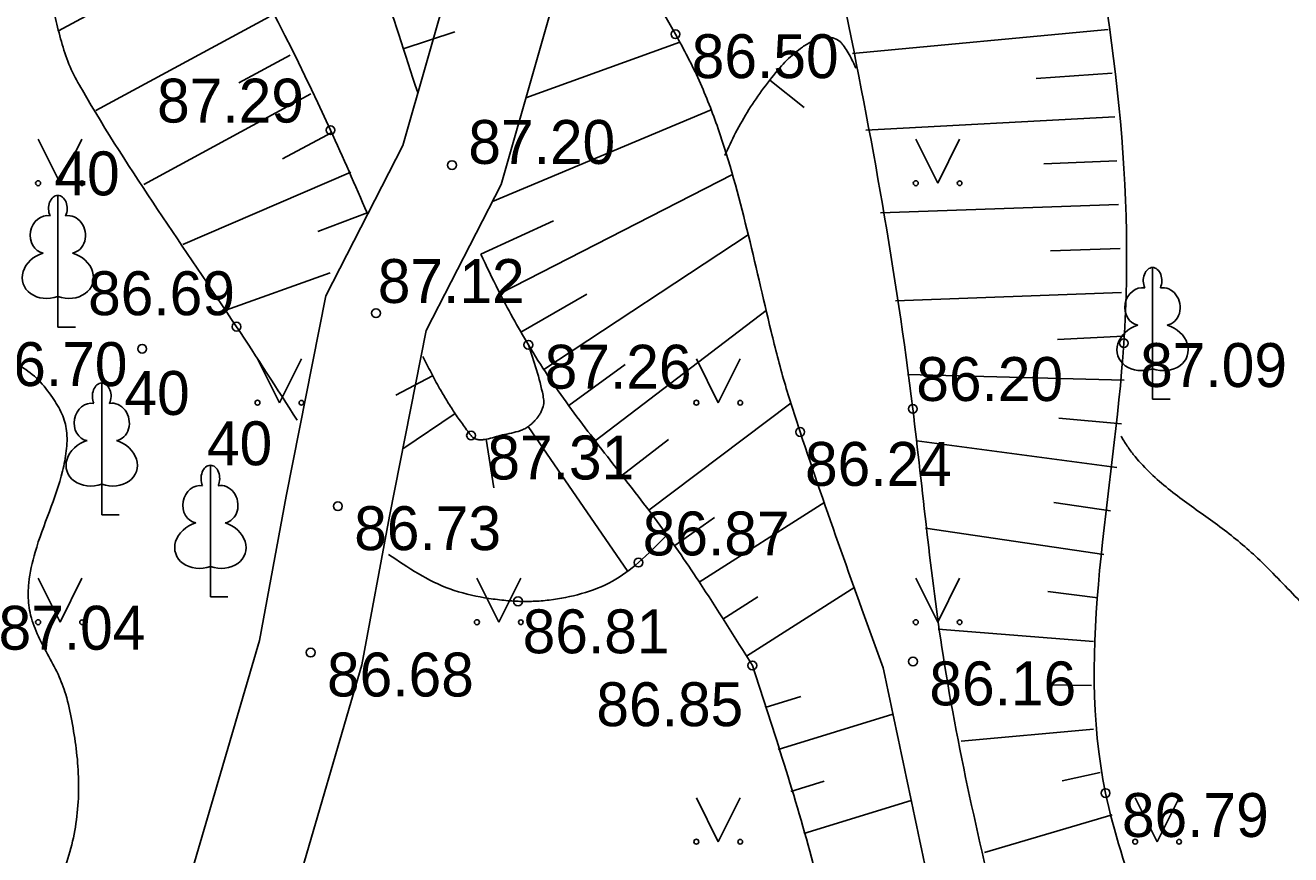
# Model space of a CAD drawing. Extents: x 576692 to 577659, y 273254 to 273799.
# Drawn here: x 577587.1 to 577601.52, y 273474.85 to 273484.3 of the extents above; entities that cross this region are included whole.
import ezdxf

# ---------------------------------------------------------------- set-up
doc = ezdxf.new("R2010")
doc.units = 0
for name, color, linetype in [('APGR_SARK_####_####_#', 7, 'Continuous'), ('ELEK_ELEM_####_####_#', 7, 'Continuous'), ('GAZE_ELEM_####_####_#', 7, 'Continuous'), ('GEOD_SITP_####_TKST_#', 7, 'Continuous'), ('HIDT_REZV_####_TKST_#', 7, 'Continuous'), ('LKAN_ELEM_PAST_TKST_#', 7, 'Continuous'), ('RELJ_ELEM_####_####_#', 7, 'Continuous'), ('SAKT_ELEM_####_####_#', 7, 'Continuous')]:
    doc.layers.add(name, color=color, linetype=linetype)

msp = doc.modelspace()

# ---------------------------------------------------------------- linework, layer by layer
at = {"layer": 'ELEK_ELEM_####_####_#'}
for points in [[(577600.622, 273501.731), (577597.416, 273497.365), (577596.129, 273495.476), (577594.797, 273493.557), (577593.742, 273491.599), (577593.194, 273489.97), (577592.762, 273487.915), (577592.513, 273486.806), (577591.405, 273482.929), (577590.528, 273481.219), (577590.077, 273478.934), (577589.772, 273477.293), (577589.014, 273474.704), (577588.262, 273472.427), (577586.485, 273465.547), (577584.894, 273459.714), (577584.379, 273456.672), (577583.717, 273453.523), (577581.747, 273447.743), (577579.42, 273441.804), (577576.812, 273435.82), (577574.685, 273431.908), (577572.521, 273429.29), (577568.683, 273425.494)], [(577601.89, 273500.332), (577600.223, 273499.16), (577598.396, 273496.671), (577597.117, 273494.796), (577595.821, 273492.929), (577594.846, 273491.119), (577594.354, 273489.654), (577593.934, 273487.661), (577593.677, 273486.51), (577592.527, 273482.485), (577591.672, 273480.821), (577591.255, 273478.708), (577590.94, 273477.015), (577590.16, 273474.348), (577589.414, 273472.089), (577587.645, 273465.239), (577586.068, 273459.456), (577585.559, 273456.448), (577584.877, 273453.205), (577582.875, 273447.331), (577580.53, 273441.346), (577577.892, 273435.292), (577575.683, 273431.232), (577573.407, 273428.48)]]:
    msp.add_lwpolyline(points, dxfattribs=at)
at = {"layer": 'GAZE_ELEM_####_####_#'}
for p, q in [((577589.408, 273485.276), (577587.482, 273484.235)), ((577589.884, 273484.396), (577587.906, 273483.327)), ((577599.444, 273484.252), (577596.528, 273483.978)), ((577591.409, 273484.03), (577591.999, 273484.225)), ((577592.809, 273483.473), (577594.563, 273484.107)), ((577590.121, 273483.957), (577589.539, 273483.642)), ((577599.486, 273483.754), (577598.621, 273483.692)), ((577590.359, 273483.517), (577588.454, 273482.487)), ((577592.427, 273482.291), (577594.919, 273483.337)), ((577599.517, 273483.255), (577596.68, 273483.103)), ((577590.597, 273483.077), (577590.034, 273482.777)), ((577599.541, 273482.756), (577598.708, 273482.721)), ((577590.813, 273482.626), (577588.9, 273481.803)), ((577592.513, 273481.244), (577595.163, 273482.599)), ((577599.561, 273482.256), (577596.847, 273482.161)), ((577590.999, 273482.162), (577590.437, 273481.95)), ((577592.294, 273481.693), (577593.121, 273482.073)), ((577593.013, 273480.378), (577595.342, 273481.912)), ((577599.578, 273481.756), (577598.785, 273481.729)), ((577590.579, 273481.48), (577589.389, 273481.053)), ((577592.751, 273480.804), (577593.503, 273481.238)), ((577599.596, 273481.257), (577597.021, 273481.159)), ((577593.596, 273479.567), (577595.545, 273481.051)), ((577592.842, 273480.64), (577592.843, 273480.641)), ((577599.617, 273480.757), (577598.864, 273480.721)), ((577593.297, 273479.967), (577593.938, 273480.434)), ((577591.745, 273480.308), (577591.327, 273480.086)), ((577599.625, 273480.257), (577597.157, 273480.32)), ((577592.98, 273480.16), (577592.981, 273480.16)), ((577594.208, 273478.775), (577595.825, 273479.995)), ((577592.001, 273479.879), (577591.407, 273479.474)), ((577599.596, 273479.758), (577598.88, 273479.823)), ((577592.832, 273479.728), (577593.97, 273478.077)), ((577592.356, 273479.584), (577592.443, 273479.031)), ((577593.902, 273479.171), (577594.433, 273479.583)), ((577599.54, 273479.261), (577597.263, 273479.566)), ((577594.783, 273477.958), (577596.214, 273478.868)), ((577599.469, 273478.767), (577598.822, 273478.863)), ((577594.504, 273478.372), (577594.957, 273478.691)), ((577599.394, 273478.272), (577597.362, 273478.571)), ((577595.32, 273477.114), (577596.554, 273477.899)), ((577595.052, 273477.536), (577595.451, 273477.79)), ((577599.326, 273477.777), (577598.754, 273477.848)), ((577599.275, 273477.28), (577597.505, 273477.42)), ((577595.388, 273477.007), (577595.389, 273477.007)), ((577599.254, 273476.78), (577598.767, 273476.785)), ((577595.535, 273476.529), (577595.94, 273476.653)), ((577595.681, 273476.051), (577596.988, 273476.452)), ((577599.276, 273476.281), (577597.768, 273476.144)), ((577599.353, 273475.787), (577598.92, 273475.693)), ((577595.828, 273475.573), (577596.207, 273475.689)), ((577595.975, 273475.095), (577597.196, 273475.47)), ((577599.486, 273475.305), (577598.035, 273474.879))]:
    msp.add_line(p, q, dxfattribs=at)
for points in [[(577597.299, 273492.983), (577599.073, 273486.405), (577599.621, 273480.679), (577599.413, 273475.554), (577599.799, 273474.241)], [(577589.792, 273491.838), (577590.377, 273487.581), (577590.51, 273486.887), (577590.698, 273486.204), (577590.917, 273485.528), (577591.142, 273484.852), (577591.575, 273483.533)], [(577587.981, 273487.915), (577590.582, 273483.105), (577590.999, 273482.162)], [(577592.294, 273481.693), (577592.493, 273481.281), (577592.659, 273480.968), (577592.836, 273480.66), (577593.298, 273479.966), (577593.8, 273479.304), (577594.305, 273478.646), (577594.778, 273477.966), (577595.388, 273477.007)], [(577591.635, 273480.525), (577591.727, 273480.343), (577591.775, 273480.252), (577591.825, 273480.163), (577591.906, 273480.026), (577591.992, 273479.891), (577592.085, 273479.758), (577592.133, 273479.692), (577592.183, 273479.626), (577592.213, 273479.599), (577592.231, 273479.589), (577592.251, 273479.583), (577592.294, 273479.577), (577592.337, 273479.581), (577592.429, 273479.601), (577592.515, 273479.626), (577592.618, 273479.649), (577592.72, 273479.674), (577592.77, 273479.692), (577592.794, 273479.704), (577592.817, 273479.718), (577592.865, 273479.752), (577592.888, 273479.773), (577592.911, 273479.797), (577592.938, 273479.829), (577592.962, 273479.863), (577592.982, 273479.899), (577592.991, 273479.919), (577592.999, 273479.938), (577593.012, 273480.01), (577593.003, 273480.082), (577592.836, 273480.66)], [(577595.388, 273477.007), (577596.081, 273474.749), (577597.519, 273465.701), (577599.124, 273458.579), (577599.643, 273455.775)]]:
    msp.add_spline(points, degree=3, dxfattribs=at)
at = {"layer": 'GEOD_SITP_####_TKST_#'}
msp.add_line((577595.979, 273483.364), (577595.586, 273483.673), dxfattribs=at)
for points in [[(577582.506, 273492.14), (577582.477, 273492.143), (577582.398, 273492.137), (577582.325, 273492.105), (577582.257, 273492.065), (577582.137, 273491.965), (577581.958, 273491.708), (577581.804, 273491.381), (577581.668, 273491.052), (577581.55, 273490.72), (577581.451, 273490.38), (577581.013, 273488.663), (577580.814, 273487.822), (577580.67, 273487.251), (577580.623, 273487.078), (577580.551, 273486.739), (577580.518, 273486.398), (577580.516, 273486.059), (577580.539, 273485.721), (577580.691, 273484.655), (577580.971, 273483.617), (577581.428, 273482.615), (577581.739, 273482.13), (577581.918, 273481.891), (577582.113, 273481.656), (577582.344, 273481.476), (577582.47, 273481.417), (577582.601, 273481.364), (577583.144, 273481.191), (577583.704, 273481.082), (577584.846, 273480.958), (577585.98, 273480.799), (577586.528, 273480.646), (577586.795, 273480.54), (577587.056, 273480.411), (577587.253, 273480.26), (577587.413, 273480.058), (577587.521, 273479.873), (577587.574, 273479.681), (577587.571, 273479.451), (577587.529, 273479.221), (577587.378, 273478.76), (577587.216, 273478.298), (577587.144, 273477.949), (577587.137, 273477.833), (577587.158, 273477.61), (577587.24, 273477.368), (577587.358, 273477.137), (577587.477, 273476.908), (577587.565, 273476.676), (577587.634, 273476.375), (577587.684, 273476.06), (577587.704, 273475.412), (577587.576, 273474.769), (577587.442, 273474.462), (577587.354, 273474.314), (577587.252, 273474.171), (577586.832, 273473.799), (577586.344, 273473.556), (577586.135, 273473.469), (577585.924, 273473.395), (577585.393, 273473.232), (577585.066, 273473.15), (577584.797, 273473.139), (577584.573, 273473.155), (577584.271, 273473.203), (577583.947, 273473.282), (577582.992, 273473.544), (577580.904, 273474.297), (577577.343, 273475.704), (577575.937, 273477.173)], [(577596.567, 273483.81), (577596.552, 273483.844), (577596.469, 273484.005), (577596.422, 273484.074), (577596.399, 273484.102), (577596.387, 273484.113), (577596.375, 273484.122), (577596.306, 273484.155), (577596.23, 273484.164), (577596.064, 273484.116), (577596.011, 273484.084), (577595.96, 273484.051), (577595.866, 273483.979), (577595.78, 273483.901), (577595.7, 273483.813), (577595.515, 273483.581), (577595.349, 273483.338), (577595.198, 273483.075), (577595.075, 273482.817)], [(577606.143, 273476.67), (577604.829, 273475.785), (577604.669, 273475.709), (577604.115, 273475.73), (577603.74, 273475.889), (577603.567, 273475.992), (577603.412, 273476.103), (577603.054, 273476.393), (577602.709, 273476.689), (577602.375, 273476.993), (577602.05, 273477.308), (577601.822, 273477.537), (577601.598, 273477.769), (577601.374, 273478.001), (577601.145, 273478.229), (577600.742, 273478.568), (577600.311, 273478.879), (577599.905, 273479.216), (577599.729, 273479.412), (577599.65, 273479.52), (577599.614, 273479.576), (577599.586, 273479.621)]]:
    msp.add_spline(points, degree=3, dxfattribs=at)
at = {"layer": 'LKAN_ELEM_PAST_TKST_#'}
for p, q in [((577587.25, 273483), (577587.5, 273482.5)), ((577587.5, 273482.5), (577587.75, 273483)), ((577597.25, 273483), (577597.5, 273482.5)), ((577597.5, 273482.5), (577597.75, 273483)), ((577587.475, 273481.209), (577587.475, 273480.862)), ((577587.475, 273480.862), (577587.675, 273480.862)), ((577589.75, 273480.5), (577590, 273480)), ((577590, 273480), (577590.25, 273480.5)), ((577594.75, 273480.5), (577595, 273480)), ((577595, 273480), (577595.25, 273480.5)), ((577599.948, 273480.387), (577599.948, 273480.04)), ((577599.948, 273480.04), (577600.148, 273480.04)), ((577587.975, 273479.072), (577587.975, 273478.725)), ((577587.975, 273478.725), (577588.175, 273478.725)), ((577589.213, 273478.135), (577589.213, 273477.788)), ((577587.25, 273478), (577587.5, 273477.5)), ((577587.5, 273477.5), (577587.75, 273478)), ((577592.25, 273478), (577592.5, 273477.5)), ((577592.5, 273477.5), (577592.75, 273478)), ((577597.25, 273478), (577597.5, 273477.5)), ((577597.5, 273477.5), (577597.75, 273478)), ((577589.213, 273477.788), (577589.413, 273477.788)), ((577594.75, 273475.5), (577595, 273475)), ((577595, 273475), (577595.25, 273475.5)), ((577599.75, 273475.5), (577600, 273475)), ((577600, 273475), (577600.25, 273475.5))]:
    msp.add_line(p, q, dxfattribs=at)
for points in [[(577587.475, 273482.362), (577587.475, 273481.209)], [(577587.565, 273482.13), (577587.564, 273482.131)], [(577599.948, 273481.54), (577599.948, 273480.387)], [(577600.038, 273481.308), (577600.037, 273481.309)], [(577587.975, 273480.225), (577587.975, 273479.072)], [(577588.065, 273479.993), (577588.064, 273479.994)], [(577589.213, 273479.288), (577589.213, 273478.135)], [(577589.303, 273479.056), (577589.302, 273479.057)]]:
    msp.add_lwpolyline(points, dxfattribs=at)
for centre, radius in [((577587.25, 273482.5), 0.028), ((577587.75, 273482.5), 0.0263), ((577597.25, 273482.5), 0.028), ((577597.75, 273482.5), 0.0263), ((577589.75, 273480), 0.028), ((577590.25, 273480), 0.0263), ((577594.75, 273480), 0.028), ((577595.25, 273480), 0.0263), ((577587.25, 273477.5), 0.028), ((577587.75, 273477.5), 0.0263), ((577592.25, 273477.5), 0.028), ((577592.75, 273477.5), 0.0263), ((577597.25, 273477.5), 0.028), ((577597.75, 273477.5), 0.0263), ((577594.75, 273475), 0.028), ((577595.25, 273475), 0.0263), ((577599.75, 273475), 0.028), ((577600.25, 273475), 0.0263)]:
    msp.add_circle(centre, radius, dxfattribs=at)
for centre, major_axis, ratio, start_param, end_param in [((577587.475, 273482.212), (0, -0.15), 0.707107, 3.14537, 5.287485), ((577587.475, 273482.212), (0, -0.15), 0.707107, 0.995701, 3.137816), ((577587.347, 273481.917), (-0.039, -0.212), 0.861323, 3.141593, 6.283185), ((577587.603, 273481.917), (0.039, -0.212), 0.861323, 0, 3.141593), ((577587.385, 273481.455), (0.307, 0.095), 0.814445, 1.570796, 4.752015), ((577587.565, 273481.455), (-0.307, 0.095), 0.814445, 1.531171, 4.712389), ((577599.948, 273481.39), (0, -0.15), 0.707107, 3.14537, 5.287485), ((577599.948, 273481.39), (0, -0.15), 0.707107, 0.995701, 3.137816), ((577599.82, 273481.095), (-0.039, -0.212), 0.861323, 3.141593, 6.283185), ((577600.076, 273481.095), (0.039, -0.212), 0.861323, 0, 3.141593), ((577599.858, 273480.633), (0.307, 0.095), 0.814445, 1.570796, 4.752015), ((577600.038, 273480.633), (-0.307, 0.095), 0.814445, 1.531171, 4.712389), ((577587.975, 273480.075), (0, -0.15), 0.707107, 3.14537, 5.287485), ((577587.975, 273480.075), (0, -0.15), 0.707107, 0.995701, 3.137816), ((577587.847, 273479.78), (-0.039, -0.212), 0.861323, 3.141593, 6.283185), ((577588.103, 273479.78), (0.039, -0.212), 0.861323, 0, 3.141593), ((577587.885, 273479.318), (0.307, 0.095), 0.814445, 1.570796, 4.752015), ((577588.065, 273479.318), (-0.307, 0.095), 0.814445, 1.531171, 4.712389), ((577589.213, 273479.138), (0, -0.15), 0.707107, 3.14537, 5.287485), ((577589.213, 273479.138), (0, -0.15), 0.707107, 0.995701, 3.137816), ((577589.085, 273478.843), (-0.039, -0.212), 0.861323, 3.141593, 6.283185), ((577589.341, 273478.843), (0.039, -0.212), 0.861323, 0, 3.141593), ((577589.123, 273478.381), (0.307, 0.095), 0.814445, 1.570796, 4.752015), ((577589.303, 273478.381), (-0.307, 0.095), 0.814445, 1.531171, 4.712389)]:
    msp.add_ellipse(centre, major_axis=major_axis, ratio=ratio, start_param=start_param, end_param=end_param, dxfattribs=at)
at = {"layer": 'RELJ_ELEM_####_####_#'}
for centre in [(577594.512, 273484.197), (577590.582, 273483.105), (577591.966, 273482.707), (577591.1, 273481.02), (577589.511, 273480.866), (577588.436, 273480.615), (577592.836, 273480.66), (577599.621, 273480.679), (577597.216, 273479.93), (577592.183, 273479.626), (577595.933, 273479.667), (577590.666, 273478.821), (577594.09, 273478.179), (577592.718, 273477.738), (577590.356, 273477.154), (577595.388, 273477.007), (577597.219, 273477.053), (577599.413, 273475.554)]:
    msp.add_circle(centre, 0.05, dxfattribs=at)
at = {"layer": 'SAKT_ELEM_####_####_#'}
for points in [[(577597.299, 273492.983), (577595.984, 273489.891), (577596.423, 273484.605), (577597.216, 273479.93), (577597.561, 273477.125), (577598.281, 273473.713)], [(577590.2, 273479.803), (577589.511, 273480.866), (577587.754, 273483.56), (577587.628, 273483.796), (577587.534, 273484.048), (577587.464, 273484.31), (577587.434, 273484.442), (577587.407, 273484.574), (577587.327, 273485.025), (577587.284, 273485.485), (577587.302, 273485.94), (577587.407, 273486.376), (577587.981, 273487.915)], [(577596.877, 273476.981), (577595.933, 273479.667), (577595.754, 273480.234), (577595.602, 273480.812), (577595.326, 273481.978), (577594.998, 273483.121), (577594.782, 273483.67), (577594.512, 273484.197), (577594.006, 273485.042), (577593.487, 273485.878)], [(577594.414, 273478.494), (577594.09, 273478.179), (577593.793, 273477.966), (577593.443, 273477.826), (577593.074, 273477.752), (577592.892, 273477.738), (577592.718, 273477.738), (577592.532, 273477.752), (577592.338, 273477.779), (577591.942, 273477.879), (577591.241, 273478.273)], [(577596.877, 273476.981), (577597.484, 273474.11), (577598.09, 273471.24), (577598.664, 273468.813), (577599.238, 273466.385), (577599.956, 273462.552), (577600.673, 273458.718)]]:
    msp.add_spline(points, degree=3, dxfattribs=at)

# ---------------------------------------------------------------- texts
at = {"layer": 'APGR_SARK_####_####_#'}
for p in [(577587.25, 273482.362), (577588.048, 273479.861), (577588.988, 273479.288)]:
    msp.add_text(' 40', height=0.5, dxfattribs=at).set_placement(p)
at = {"layer": 'HIDT_REZV_####_TKST_#'}
for s, p in [(' 86.50', (577594.512, 273483.697)), (' 87.29', (577588.42, 273483.191)), (' 87.20', (577591.966, 273482.72)), (' 86.69', (577587.634, 273480.997)), (' 87.12', (577590.935, 273481.136)), (' 86.70', (577586.409, 273480.19)), (' 87.26', (577592.836, 273480.16)), (' 87.09', (577599.621, 273480.179)), (' 86.20', (577597.07, 273480.02)), (' 87.31', (577592.183, 273479.126)), (' 86.24', (577595.802, 273479.053)), (' 86.73', (577590.666, 273478.321)), (' 86.87', (577593.953, 273478.261)), (' 87.04', (577586.614, 273477.187)), (' 86.81', (577592.585, 273477.146)), (' 86.68', (577590.356, 273476.654)), (' 86.16', (577597.219, 273476.553)), (' 86.85', (577593.425, 273476.316)), (' 86.79', (577599.413, 273475.054))]:
    msp.add_text(s, height=0.5, dxfattribs=at).set_placement(p)

doc.saveas('drawing.dxf')
